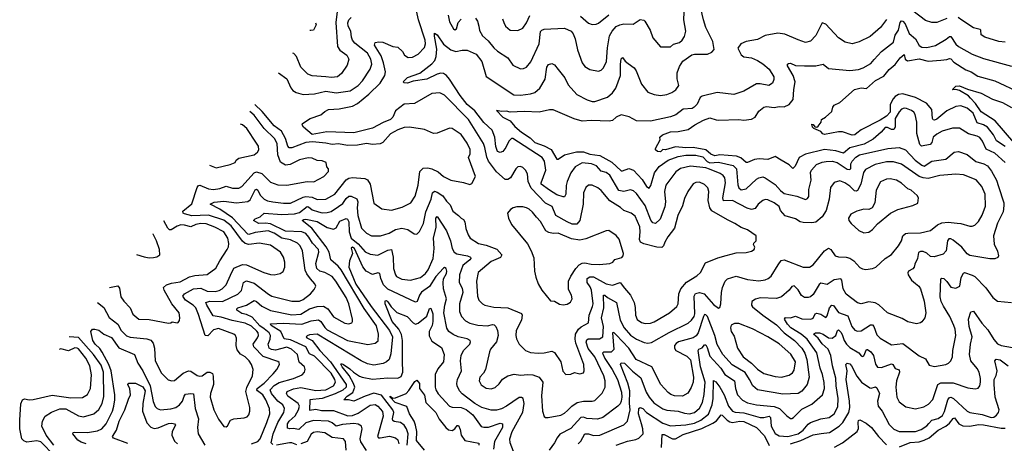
# Model space of a CAD drawing. Extents: x 1933546 to 2138868, y 524910 to 667279.
# Tile 261 of 466: x 2002559 to 2010359, y 636430 to 639787. Entities that reach past the tile are written whole.
import ezdxf

# ---------------------------------------------------------------- set-up
doc = ezdxf.new("R2010")
doc.units = 0

msp = doc.modelspace()

# ---------------------------------------------------------------- linework, layer by layer
at = {"layer": '0CON10XD'}
for points in [[(2005080, 639895), (2005064.2, 639765), (2005075.8, 639575.8), (2005095, 639546.2), (2005150, 639505), (2005165.6, 639475), (2005153.7, 639426.3), (2005108.2, 639361.8), (2005076, 639335), (2005027.6, 639327.6), (2004985, 639335.4), (2004875, 639340.9), (2004842.5, 639355), (2004785, 639410), (2004750.4, 639495), (2004729.6, 639519.6), (2004723.4, 639520.9)], [(2005009.6, 637945), (2004987, 637987), (2004874.1, 638134.1), (2004795.7, 638195), (2004808.8, 638205), (2004825, 638205.7), (2004915, 638187.1), (2004995, 638139.1), (2005045, 638126.2), (2005065, 638137.8), (2005095, 638190.6), (2005145, 638211.2), (2005155, 638206.4), (2005165.7, 638185.7), (2005170, 638105), (2005185, 638056.9), (2005240.9, 638010.9), (2005295, 637947.3), (2005335, 637928.9), (2005395, 637920.4), (2005475, 637960.5), (2005503.3, 637965), (2005516.4, 637905), (2005520.9, 637815), (2005535, 637766.2), (2005545, 637753.3), (2005585, 637731.1), (2005655, 637723.6), (2005735, 637743.1), (2005773.2, 637776.8), (2005794.3, 637805.7), (2005833.7, 637895), (2005841, 637975), (2005835.8, 638055), (2005858.1, 638141.9), (2005854.6, 638215), (2005865, 638227.1), (2005940.4, 638115), (2005971.1, 638035), (2005984, 637975), (2006001.5, 637945), (2006021.6, 637931.6), (2006105.9, 637915.9), (2006130.8, 637905), (2006133.1, 637895), (2006125.5, 637885), (2006069.6, 637840.4), (2006043.3, 637765), (2006040.7, 637705), (2006065, 637659.2), (2006069.8, 637625), (2006042.7, 637535), (2006043.1, 637475), (2006058.5, 637435), (2006090.9, 637400.9), (2006125, 637383.2), (2006187.6, 637367.6), (2006265, 637362.1), (2006305, 637371.3), (2006318.9, 637368.9), (2006331.1, 637355), (2006343.3, 637323.3), (2006349.7, 637285), (2006336.2, 637235), (2006289.1, 637175), (2006280.5, 637155), (2006247.8, 637015), (2006232.6, 636987.4), (2006203.3, 636955), (2006198.9, 636925), (2006214.7, 636894.7), (2006255, 636868.1), (2006295, 636861.1), (2006326.2, 636873.8), (2006357.7, 636902.3), (2006382.5, 636937.5), (2006425, 636964.5), (2006475, 636977.3), (2006525, 636969.5), (2006585.4, 636975.4), (2006625, 636971.8), (2006674.6, 636954.6), (2006704.4, 636915), (2006692.2, 636807.8), (2006699.2, 636685), (2006712.5, 636642.5), (2006724, 636634), (2006745, 636634.2), (2006845, 636654.6), (2006875, 636669.6), (2006899.2, 636690.7), (2006933.3, 636725), (2006975, 636752.9), (2007025, 636765.4), (2007095, 636763.5), (2007115, 636770), (2007172.3, 636827.7), (2007195.9, 636874.1), (2007197.5, 636925), (2007187.7, 636965), (2007115.1, 637115.1), (2007061.2, 637181.2), (2007047.4, 637232.6), (2007050.8, 637249.2), (2007062.8, 637257.2), (2007152.9, 637257.1), (2007177.7, 637275), (2007182.9, 637355), (2007168.8, 637425), (2007186.2, 637503.8), (2007185, 637602.9), (2007195, 637604.5), (2007215, 637586.2), (2007287, 637547), (2007315.8, 637405), (2007346.3, 637346.3), (2007397.6, 637287.6), (2007444.4, 637255), (2007505, 637229.6), (2007535, 637224.7), (2007565, 637230), (2007705, 637308.4), (2007855, 637382), (2007882.1, 637405), (2007903.2, 637435), (2007908.4, 637455), (2007901.9, 637595), (2007912.1, 637617.9), (2007945, 637624.7), (2007981.1, 637615), (2008055, 637531.1), (2008095, 637500), (2008105, 637507.5), (2008114.3, 637535.7), (2008118.5, 637625), (2008126.2, 637665), (2008147.8, 637715), (2008165.4, 637734.6), (2008235, 637755.4), (2008325, 637729.2), (2008415, 637718.8), (2008464, 637726), (2008487.5, 637735), (2008511.1, 637755), (2008568.5, 637845), (2008592, 637878), (2008615, 637882.9), (2008765, 637826.7), (2008815, 637826.4), (2008845, 637845.4), (2008935, 637955.7), (2008965, 637975.8), (2008985.5, 637965.5), (2009018.8, 637915), (2009045, 637906.7), (2009105, 637906.4), (2009136.6, 637896.6), (2009168.1, 637875), (2009214.5, 637824.5), (2009235, 637812), (2009261.7, 637808.3), (2009315, 637816), (2009340, 637825), (2009415, 637894.3), (2009464.5, 637925.5), (2009521.1, 637995), (2009545, 638034), (2009556.5, 638075), (2009575, 638091.5), (2009595, 638096.6), (2009695, 638097.3), (2009775, 638116.7), (2009829.1, 638160.9), (2009865, 638176.8), (2009915, 638182.5), (2009984.5, 638174.5), (2010015, 638172.7), (2010085, 638151.2), (2010105, 638151.1), (2010125, 638159.4), (2010155, 638186.9), (2010185, 638237.1), (2010211.4, 638308.6), (2010208, 638405), (2010181.8, 638465), (2010135, 638517.8), (2010035, 638557.5), (2009975, 638562.3), (2009848.9, 638551.1), (2009755, 638528.6), (2009715, 638534.2), (2009685, 638545.3), (2009545, 638641.4), (2009480.8, 638660.7), (2009425, 638661.2), (2009335, 638640), (2009260.1, 638599.9), (2009244.8, 638575.2), (2009222.9, 638485), (2009195, 638433.5), (2009185, 638428.5), (2009171.8, 638431.8), (2009135, 638468.2), (2009095, 638493.8), (2009055, 638509.1), (2009012.4, 638497.6), (2008982.3, 638457.7), (2008971.8, 638365), (2008947.9, 638275), (2008916.5, 638225), (2008865, 638182.2), (2008835, 638177.1), (2008765, 638178.8), (2008742.5, 638185), (2008705, 638208.1), (2008621.9, 638231.9), (2008585.6, 638275), (2008575, 638305.6), (2008535, 638336.5), (2008485, 638360.6), (2008465, 638363.1), (2008446.2, 638355), (2008408.9, 638325), (2008385, 638290), (2008357.1, 638282.9), (2008322.3, 638292.3), (2008205, 638353.1), (2008135, 638351.5), (2008128.1, 638375), (2008151.6, 638495), (2008144.7, 638534.7), (2008131.6, 638551.6), (2008107.3, 638567.3), (2008023.5, 638603.5), (2007994.4, 638614.4), (2007873.3, 638626.7), (2007795, 638608.9), (2007757.5, 638582.5), (2007677.9, 638475), (2007666.8, 638425), (2007675.3, 638345), (2007668.4, 638305), (2007632.7, 638207.3), (2007595, 638171.5), (2007575, 638178.1), (2007557.7, 638197.7), (2007514.8, 638315), (2007445, 638409.6), (2007420.5, 638430.5), (2007398.6, 638438.6), (2007345, 638424.6), (2007305, 638432.5), (2007232.7, 638555), (2007205, 638576.2), (2007165, 638587.7), (2007128.6, 638628.6), (2007088.8, 638645), (2007015, 638653.1), (2006958.5, 638621.5), (2006925, 638574.2), (2006894.7, 638505.3), (2006887.7, 638472.3), (2006886.1, 638405), (2006875.4, 638384.6), (2006865, 638382.9), (2006815, 638399.5), (2006755, 638435.5), (2006691.1, 638485), (2006690, 638495), (2006727.9, 638595), (2006717.3, 638665), (2006698.2, 638695), (2006465, 638845.3), (2006455, 638844.5), (2006435, 638825.5), (2006409.7, 638775), (2006385, 638743.6), (2006365, 638734.4), (2006345, 638742.5), (2006332.1, 638782.1), (2006322.6, 638855), (2006300.7, 638910.7), (2006235, 638971.2), (2006163.5, 639065), (2006105, 639115.7), (2006047.3, 639187.3), (2005965, 639316.4), (2005939.4, 639345), (2005915, 639360.2), (2005895, 639362.3), (2005865.2, 639354.8), (2005785, 639314.5), (2005675, 639299.5), (2005630, 639285), (2005605.9, 639285.9), (2005596.2, 639295), (2005631.7, 639328.3), (2005728.1, 639361.9), (2005823.3, 639436.7), (2005847, 639463), (2005859.2, 639495), (2005862.9, 639552.9), (2005843.8, 639656.2), (2005845, 639680), (2005865, 639668.1), (2005915, 639593.9), (2005975, 639547.3), (2006015, 639536.1), (2006065, 639546.7), (2006104.4, 639544.4), (2006175, 639513.8), (2006219.4, 639455), (2006255, 639335.7), (2006472.4, 639192.4), (2006525, 639189.2), (2006605, 639200.6), (2006638.8, 639211.2), (2006680, 639245), (2006721.2, 639315), (2006735, 639411.2), (2006748.7, 639431.3), (2006775, 639440.6), (2006795, 639429.4), (2006825, 639393.3), (2006876.4, 639325), (2006905, 639270.8), (2006972.5, 639195), (2007055, 639151.1), (2007095, 639138.1), (2007115, 639138.9), (2007215, 639172.5), (2007255, 639208.1), (2007282.5, 639245), (2007317.6, 639345), (2007318.9, 639431.1), (2007325, 639476.7), (2007333, 639487), (2007355, 639458), (2007379.1, 639439.1), (2007426.1, 639406.1), (2007441.7, 639381.7), (2007485.5, 639275.5), (2007533.8, 639213.8), (2007585, 639193.3), (2007635, 639185.6), (2007685, 639194.4), (2007725, 639210.5), (2007757.6, 639232.4), (2007780, 639265), (2007767.3, 639317.3), (2007767.9, 639365), (2007784.7, 639415), (2007812.1, 639457.9), (2007882.6, 639507.4), (2007905, 639513.3), (2008006.8, 639513.2), (2008040.8, 639529.2), (2008059.2, 639550.8), (2008050, 639615), (2007995, 639725.7), (2007975.9, 639785), (2007954.6, 639875)], [(2006084.5, 638185), (2006093.4, 638133.4), (2006111.4, 638081.4), (2006126.9, 638056.9), (2006192.9, 638012.9), (2006255, 638000.3), (2006338.2, 637968.2), (2006377.8, 637925), (2006366.8, 637903.2), (2006295, 637871.2), (2006190, 637785), (2006178.2, 637715), (2006186.3, 637596.3), (2006195.4, 637565.4), (2006225, 637534.3), (2006244.6, 637524.6), (2006315, 637508.8), (2006425, 637503.8), (2006535, 637458.6), (2006540, 637445), (2006535.4, 637405), (2006491.8, 637325), (2006489.1, 637285), (2006495, 637258.8), (2006515.6, 637215), (2006566.9, 637166.9), (2006605, 637150.9), (2006665, 637145.5), (2006715, 637146.2), (2006775, 637160), (2006795, 637149.2), (2006845.6, 637075), (2006862.7, 637002.7), (2006885, 636976.2), (2006925, 636978), (2006955, 636990.8), (2006995, 636981.2), (2007025, 636987.5), (2007031.2, 637005), (2007026.9, 637055), (2006964.1, 637225), (2006958.1, 637255), (2006961.9, 637295), (2006985, 637333.8), (2007006.1, 637353.9), (2007064.3, 637385), (2007070, 637445), (2007097.7, 637515), (2007100.8, 637535), (2007089.1, 637645), (2007079.3, 637669.3), (2007053.2, 637705), (2007055, 637735.7), (2007075, 637750.3), (2007105, 637748.5), (2007204.4, 637695), (2007255, 637683.2), (2007315.3, 637705.3), (2007350.6, 637660.6), (2007398.9, 637605), (2007427.5, 637545), (2007435.4, 637505.4), (2007436.2, 637445), (2007451.5, 637411.5), (2007485, 637387.9), (2007515, 637379.6), (2007555, 637382.7), (2007585.9, 637394.1), (2007707.5, 637465), (2007765, 637514), (2007775.6, 637535), (2007781.1, 637615), (2007797.1, 637655), (2007842.6, 637707.4), (2007923.1, 637756.9), (2007952.5, 637785), (2007990.7, 637859.3), (2008089.4, 637900.6), (2008155, 637919.5), (2008235, 637938.5), (2008315, 637941.4), (2008355, 637952.5), (2008376.2, 637965), (2008382.5, 637985), (2008371.2, 638005), (2008373.8, 638015), (2008393.8, 638035), (2008394, 638075), (2008325, 638121.5), (2008275, 638140), (2008225, 638173.3), (2008165, 638200), (2008041.2, 638271.2), (2008026.2, 638295), (2008013.8, 638355), (2008017.5, 638425), (2008010.6, 638455), (2007985, 638481.1), (2007945, 638499.5), (2007915, 638497.8), (2007893.2, 638486.8), (2007850.6, 638425), (2007825, 638370), (2007809.2, 638310.8), (2007771.8, 638235), (2007746.8, 638135), (2007693.7, 638066.3), (2007669.6, 638025), (2007660, 637995), (2007645, 637982.9), (2007605, 637985.3), (2007502.1, 638012.1), (2007477.1, 638025), (2007468.2, 638045), (2007474.7, 638105.3), (2007471.2, 638145), (2007435, 638229.2), (2007402.7, 638252.7), (2007345, 638275.5), (2007319.4, 638299.4), (2007235, 638350.8), (2007165, 638433.3), (2007138.1, 638455), (2007095, 638475.5), (2007065, 638475.6), (2007045, 638457.5), (2007025.4, 638415), (2007021.8, 638325), (2006995.2, 638194.8), (2006972.7, 638167.3), (2006935, 638167.1), (2006895, 638184.3), (2006806.7, 638236.7), (2006776.4, 638306.4), (2006723.5, 638333.5), (2006611.1, 638451.1), (2006588.1, 638505), (2006581.8, 638565), (2006565, 638594.2), (2006544.6, 638614.6), (2006525, 638623.3), (2006505, 638620.6), (2006488.9, 638605), (2006446.4, 638533.6), (2006425, 638521.2), (2006405, 638521.5), (2006335, 638582.1), (2006273.8, 638665), (2006258.2, 638698.2), (2006244.8, 638774.8), (2006231.9, 638805), (2006115.3, 638995), (2005925, 639187.8), (2005886.3, 639206.3), (2005825, 639201.5), (2005687.2, 639122.8), (2005605, 639117.1), (2005536.2, 639065), (2005514.7, 639015), (2005497.6, 638995), (2005438.4, 638971.6), (2005353.6, 638926.4), (2005205, 638889.6), (2004992.2, 638897.8), (2004875, 638876.6), (2004806.2, 638935), (2004796.2, 638955), (2004800, 638965), (2004860, 639005), (2004945, 639034.3), (2004975, 639060.5), (2005005, 639074.3), (2005089.4, 639080.6), (2005195, 639101.2), (2005236.2, 639123.8), (2005324.2, 639195.8), (2005415.2, 639284.8), (2005452.5, 639345), (2005456.6, 639375), (2005441.3, 639445), (2005421.5, 639501.5), (2005369.6, 639585), (2005374.4, 639605.6), (2005405, 639611.4), (2005435, 639608.9), (2005515, 639575.6), (2005555, 639568.7), (2005590.4, 639535), (2005608.1, 639505), (2005635, 639487.5), (2005670.2, 639489.8), (2005715.6, 639515), (2005765, 639565.8), (2005772.8, 639595), (2005771.4, 639625), (2005718.4, 639785), (2005683.4, 639945)], [(2006170.3, 639800.3), (2006185.5, 639775.5), (2006195.5, 639734.5), (2006202.4, 639702.4), (2006225, 639657.8), (2006269.3, 639619.3), (2006315, 639563.8), (2006345, 639537.5), (2006425, 639485.6), (2006465, 639427.5), (2006525, 639397.5), (2006549.7, 639400.3), (2006575, 639412), (2006607.3, 639452.7), (2006675.3, 639594.7), (2006685, 639693.3), (2006695.6, 639704.4), (2006715, 639711.4), (2006875, 639720), (2006927.5, 639695), (2006944.6, 639674.6), (2006960.5, 639635), (2006977.4, 639547.4), (2007015.8, 639445), (2007036.2, 639415), (2007075, 639391.2), (2007145, 639380), (2007165, 639387.5), (2007185, 639406.7), (2007206.4, 639455), (2007216.1, 639563.9), (2007231.1, 639658.9), (2007251.4, 639695), (2007285, 639732.7), (2007312.5, 639747.5), (2007345, 639754.3), (2007418.8, 639751.2), (2007475, 639787.5), (2007503.2, 639783.2), (2007511.4, 639775), (2007552.5, 639705), (2007575, 639643.3), (2007635, 639571.2), (2007715, 639570.8), (2007737.6, 639592.4), (2007785, 639607.5), (2007806.7, 639625), (2007826.5, 639655), (2007835.6, 639695), (2007821.5, 639785), (2007826.2, 639905)], [(2004607.9, 639365), (2004675, 639319.2), (2004706, 639246), (2004723.1, 639225), (2004749.5, 639209.5), (2004805, 639195.4), (2004895, 639200), (2004985, 639221.3), (2005066.3, 639206.3), (2005177.9, 639222.1), (2005240.8, 639265), (2005275, 639302.5), (2005334.8, 639395.2), (2005347.2, 639435), (2005339.8, 639475), (2005315, 639522.5), (2005215, 639600.9), (2005196.1, 639625), (2005187.3, 639647.3), (2005183.2, 639695), (2005161.8, 639735), (2005157.8, 639762.2), (2005166.9, 639785), (2005185, 639804.5)], [(2005953.4, 639823.4), (2005965, 639768.8), (2005995, 639713.8), (2006005, 639706.2), (2006020, 639715), (2006033.5, 639765), (2006055, 639790.9)], [(2006384.3, 639795), (2006392.9, 639765), (2006406.6, 639736.6), (2006444.6, 639704.6), (2006505, 639700), (2006545, 639719.2), (2006575, 639761.4), (2006600.9, 639819.1)], [(2007001.4, 639815), (2007065, 639759.5), (2007095, 639748.6), (2007125, 639751.4), (2007145, 639760), (2007225.6, 639825)], [(2009905, 639796.2), (2009825, 639765.6), (2009785, 639764.4), (2009735, 639780.5), (2009635, 639856.5)], [(2010365, 639608.6), (2010315, 639614.5), (2010205, 639648.1), (2010176.7, 639666.7), (2010174.3, 639704.3), (2010169.1, 639709.1), (2010115, 639722), (2010023.2, 639783.2), (2009994, 639804)], [(2004902.8, 639763.1), (2004907.1, 639745), (2004885, 639703.8), (2004865, 639701.2), (2004857.7, 639702.1)], [(2009425, 639787.5), (2009378.1, 639725), (2009295.8, 639654.2), (2009208.6, 639611.4), (2009155, 639596.7), (2009097.6, 639607.6), (2009045, 639643.1), (2008945, 639751.9), (2008916.7, 639763.3), (2008865, 639662), (2008825, 639617.1), (2008785, 639605.8), (2008725, 639627.1), (2008621.3, 639671.3), (2008565, 639680), (2008465, 639661.8), (2008405, 639630.9), (2008315, 639613.1), (2008272.5, 639595), (2008247.5, 639562.5), (2008275, 639508.6), (2008295, 639493.6), (2008355, 639484.2), (2008403.1, 639463.1), (2008445, 639437.5), (2008495.6, 639395), (2008534.2, 639335), (2008533.9, 639313.9), (2008521.4, 639285), (2008494.4, 639265.6), (2008425, 639278.9), (2008395, 639277.5), (2008295, 639221.5), (2008216.4, 639193.6), (2008085, 639209.7), (2007965, 639181.8), (2007949.5, 639170.5), (2007925, 639117.5), (2007903, 639093), (2007885, 639083.1), (2007815, 639079.2), (2007756.4, 639033.6), (2007714.1, 639015.9), (2007555, 638981.9), (2007445, 638986), (2007386.9, 639016.9), (2007325, 639032), (2007285, 639015.6), (2007255, 638989.2), (2007228, 638982), (2007085, 638989.1), (2007015, 638984), (2006951.7, 639001.7), (2006785, 639072), (2006755, 639071.4), (2006675, 639054.3), (2006555, 639060.5), (2006445, 639053.3), (2006415, 639062), (2006375, 639060), (2006335, 639067.5), (2006385.3, 639015.3), (2006443.8, 638985), (2006481.4, 638941.4), (2006535, 638895.4), (2006601.9, 638851.9), (2006640, 638815), (2006715, 638788.5), (2006769.2, 638759.2), (2006815, 638682.5), (2006825, 638680.6), (2006874.7, 638715.3), (2006970.2, 638739.8), (2007025, 638739.5), (2007075, 638721.8), (2007155, 638710), (2007248.5, 638658.5), (2007325, 638589.4), (2007335, 638588.1), (2007385, 638608.1), (2007422.1, 638595), (2007489.6, 638519.6), (2007525, 638465.5), (2007545, 638452.5), (2007558.1, 638471.9), (2007586.6, 638573.4), (2007625, 638623.8), (2007695, 638673.2), (2007775.9, 638704.1)], [(2008590.8, 638675), (2008545, 638701.6), (2008485, 638679.7), (2008416.6, 638683.4), (2008381.1, 638678.9), (2008325, 638654.5), (2008315, 638656.5), (2008271.6, 638691.6), (2008236.8, 638706.8), (2008105, 638717.1), (2008065, 638708.4), (2008035, 638722.4), (2007995, 638754.9), (2007894.4, 638774.4), (2007835, 638771.8), (2007755, 638778.6), (2007675, 638755.7), (2007655, 638758.8), (2007635, 638740), (2007612.5, 638742.5), (2007596.2, 638755), (2007596, 638765), (2007632.5, 638835), (2007628.8, 638855), (2007650, 638875), (2007715, 638897.5), (2007775, 638900), (2007855, 638915.6), (2007908, 638955), (2007975, 638991.1), (2008025, 639009.2), (2008075.8, 638994.2), (2008095, 638989.6), (2008255, 638995.2), (2008295, 638991.4), (2008355, 638998.8), (2008385.2, 639014.8), (2008415, 639062.2), (2008455, 639092.7), (2008475, 639097.9), (2008535, 639090.5), (2008575, 639099.4), (2008615, 639095.4), (2008653.5, 639115), (2008687.5, 639155), (2008690.5, 639235), (2008702.4, 639295), (2008685.4, 639345), (2008642.4, 639422.4), (2008642.7, 639435), (2008649.8, 639440.2), (2008665, 639441.2), (2008705, 639424.4), (2008775, 639420.6), (2008865, 639420), (2008925, 639435.6), (2008965, 639399.2), (2009134.5, 639385.5), (2009205, 639392.7), (2009241.2, 639405), (2009301.1, 639438.9), (2009328.5, 639471.5), (2009386.8, 639535), (2009480, 639610), (2009494.3, 639665), (2009520, 639705), (2009535, 639764.3), (2009545, 639778.9), (2009555, 639775.5), (2009572.9, 639752.9), (2009605, 639678.2), (2009655.2, 639635.2), (2009685, 639582), (2009705, 639569.4), (2009745, 639565.5), (2009815, 639583.6), (2009898.3, 639631.7), (2009925, 639654.5), (2009935, 639654.4), (2009975, 639593.8), (2009995, 639574.6), (2010104, 639515), (2010195, 639480.4), (2010415, 639418.8)], [(2010365, 638782.3), (2010296.8, 638826.8), (2010274.1, 638875), (2010225, 638936.6), (2010195, 638954.2), (2010145, 638969.2), (2010112, 639045), (2010065, 639086.1), (2010015, 639103.5), (2009975, 639100), (2009905, 639064.2), (2009825, 638998.9), (2009805, 638990), (2009795, 638994.3), (2009790.8, 639005), (2009784.2, 639075), (2009741.7, 639125), (2009655, 639169.3), (2009555, 639200.2), (2009520.4, 639195), (2009495, 639178.8), (2009479.9, 639160.1), (2009454.9, 639115), (2009455.3, 639055), (2009425, 639021.6), (2009375, 638990), (2009224, 638915), (2009191.8, 638888.2), (2009175, 638874.4), (2009155, 638872.5), (2009077.1, 638897.1), (2009045, 638899.5), (2008935, 638876.7), (2008921.7, 638881.7), (2008905, 638900), (2008850, 638925), (2008840, 638935), (2008835, 638960), (2008845, 638957.5), (2008857.5, 638937.5), (2008875, 638936.2), (2008885, 638943.8), (2008907.5, 638975), (2008910, 638995), (2008943.3, 639015), (2008991.7, 639058.3), (2009000.8, 639095), (2009010.9, 639109.1), (2009055, 639130), (2009173.3, 639235), (2009225, 639246.5), (2009267.9, 639242.1), (2009339.4, 639305), (2009405, 639339.3), (2009447.9, 639392.1), (2009495, 639430.8), (2009535, 639484.6), (2009565, 639510.6), (2009574.8, 639474.8), (2009592, 639462), (2009685, 639476.5), (2009755, 639458), (2009855, 639466.4), (2009905, 639470.4), (2009925, 639480.4), (2009935, 639476.2), (2009959.9, 639449.9), (2010055, 639390.9), (2010095.6, 639375), (2010148.8, 639338.8), (2010285, 639302.7), (2010487.5, 639207.5)], [(2010434.2, 638815), (2010287.3, 638985), (2010176.7, 639056.7), (2010132.1, 639122.1), (2010090.5, 639165), (2010074.7, 639184.7), (2010005, 639225.5), (2009975, 639234.3), (2009950, 639230), (2009947.5, 639235), (2009975, 639260.8), (2010005, 639263.3), (2010066.5, 639236.5), (2010175, 639204.2), (2010265, 639158.5), (2010345, 639130.5), (2010415, 639092.1)], [(2004394, 636425), (2004444.6, 636445), (2004463.2, 636465), (2004517.9, 636595), (2004539.4, 636665), (2004537.5, 636705), (2004509.8, 636775), (2004483.9, 636815), (2004442.4, 636845), (2004437.4, 636855), (2004440.5, 636865), (2004495, 636907.3), (2004568, 636982), (2004596.4, 637015), (2004616.9, 637055), (2004615, 637070), (2004605, 637079.4), (2004486.9, 637116.9), (2004413.3, 637195), (2004407.4, 637215), (2004443.3, 637265), (2004450.2, 637285), (2004447.7, 637305), (2004438.6, 637318.6), (2004395, 637358), (2004345, 637381.9), (2004243.1, 637403.1), (2004155, 637431), (2004091.3, 637441.3), (2004040, 637525), (2004033.4, 637546.6), (2004065, 637555.6), (2004165, 637554), (2004287.7, 637612.3), (2004315, 637641.4), (2004332.3, 637705), (2004355, 637718.2), (2004415, 637698.8), (2004531, 637611), (2004557.4, 637597.4), (2004715, 637556.2), (2004775, 637556.9), (2004805, 637571.1), (2004863.3, 637615), (2004891.7, 637648.3), (2004904.3, 637675), (2004898.1, 637695), (2004862.4, 637732.4), (2004834.3, 637774.3), (2004821, 637801), (2004798.5, 637955), (2004780.9, 637995), (2004760.6, 638015), (2004705, 638042.1), (2004635, 638055.9), (2004573.9, 638095), (2004526, 638115), (2004425, 638101), (2004375, 638085.7), (2004365, 638088.4), (2004245, 638218), (2004145, 638285.3), (2004068, 638325), (2004098.3, 638341.8), (2004175, 638350.3), (2004275, 638336.5), (2004365, 638346), (2004385, 638359.1), (2004425, 638437.5), (2004435, 638443.3), (2004445, 638435.6), (2004465, 638395.3), (2004496.4, 638365), (2004521.4, 638351.4), (2004565, 638343.1), (2004647.7, 638332.3), (2004705, 638333.7), (2004805, 638381.3), (2004825, 638385.6), (2004875, 638381.5), (2004915, 638362.9), (2004985.3, 638364.7), (2005056.4, 638405), (2005145, 638518.7), (2005165, 638530.3), (2005195, 638535.9), (2005292.1, 638527.9), (2005315, 638518.6), (2005334.7, 638484.7), (2005365, 638333.8), (2005427.2, 638287.2), (2005505, 638277.8), (2005587.6, 638302.4), (2005658.6, 638335), (2005692.6, 638387.4), (2005714.6, 638475), (2005728.5, 638585), (2005755, 638610.6), (2005792.1, 638612.1), (2005825, 638606.4), (2005875, 638580.4), (2005915, 638545.6), (2005975, 638515.6), (2006075, 638498), (2006125, 638480), (2006140.7, 638489.3), (2006168.8, 638545), (2006113.3, 638695), (2006127.9, 638725), (2006127.4, 638757.4), (2006105, 638808.1), (2006055, 638876.5), (2005985, 638925.5), (2005963.8, 638926.2), (2005865, 638888.6), (2005835.7, 638885.7), (2005765, 638916.9), (2005735, 638923.3), (2005645, 638934.4), (2005605, 638931.5), (2005555, 638915.5), (2005496.4, 638883.6), (2005435.6, 638815), (2005415, 638804.5), (2005355, 638797.5), (2005305, 638805.4), (2005235, 638791.8), (2005155, 638789.8), (2005085, 638802.9), (2005035, 638796.8), (2004985, 638809.6), (2004878.3, 638818.3), (2004825, 638813.6), (2004715, 638771.6), (2004692.3, 638772.3), (2004683.5, 638783.5), (2004665.7, 638845.7), (2004633.3, 638903.3), (2004575.3, 638945.3), (2004479.7, 639059.7), (2004421.8, 639113.8)], [(2003174.1, 637546.3), (2003175, 637545.3), (2003226.5, 637506.5), (2003268.3, 637428.3), (2003335, 637375.6), (2003362.1, 637325), (2003405, 637281.8), (2003435, 637271.6), (2003565, 637259.4), (2003596.8, 637246.8), (2003616.2, 637225), (2003626.2, 637185), (2003632.7, 637085), (2003681.1, 636985), (2003735, 636932.9), (2003765, 636924.4), (2003785, 636928.9), (2003853.6, 636986.4), (2003895, 637005.5), (2003915, 637002.5), (2003965, 636968.1), (2003985, 636962.5), (2004005, 636964.4), (2004045, 636994.5), (2004065, 636993.5), (2004085, 636982.9), (2004091.6, 636961.6), (2004093.3, 636895), (2004070, 636825), (2004066.7, 636795), (2004096.9, 636695), (2004135, 636621.2), (2004175, 636562.5), (2004195, 636560), (2004205, 636567.5), (2004227.5, 636615), (2004255, 636624.3), (2004337.9, 636632.1), (2004359.7, 636640.3), (2004374.4, 636655.6), (2004382.9, 636685), (2004381.9, 636715), (2004349.3, 636840.7), (2004357.2, 636872.8), (2004402.3, 636965), (2004407.1, 637015), (2004395.4, 637055), (2004377.5, 637085), (2004345.6, 637115), (2004306.9, 637136.9), (2004281.2, 637171.2), (2004272.5, 637205), (2004276.6, 637263.4), (2004268.1, 637285), (2004255, 637295.7), (2004135, 637339.7), (2004095, 637329.6), (2004048.1, 637281.9), (2004027.1, 637285), (2003975, 637451.4), (2003952.8, 637502.8), (2003933.2, 637525), (2003872.7, 637565), (2003851.2, 637595), (2003865.3, 637614.7), (2003935, 637653.8), (2003995, 637659.3), (2004045, 637635.6), (2004106.7, 637633.3), (2004138.9, 637641.1), (2004161.8, 637655), (2004193.2, 637686.8), (2004228.2, 637761.8), (2004255, 637817.5), (2004325, 637848.2), (2004355, 637844.6), (2004493.9, 637783.9), (2004545, 637768.9), (2004575, 637764.4), (2004623.2, 637776.8), (2004647.3, 637792.7), (2004659.4, 637825), (2004660, 637865), (2004648.2, 637905), (2004624.2, 637945), (2004545, 637999.2), (2004456.4, 638016.4), (2004375, 638004.8), (2004345, 638012.5), (2004323.3, 638033.3), (2004235, 638153), (2004175, 638199.7), (2004055, 638237), (2003922.5, 638232.5), (2003865, 638247.9), (2003853.1, 638255), (2003851.1, 638268.9), (2003922.6, 638327.4), (2003965, 638457.5), (2003975, 638473.1), (2003985, 638474.5), (2004055, 638447.5), (2004095, 638441), (2004145, 638448.8), (2004195, 638467.9), (2004245, 638452.3), (2004295, 638452.3), (2004317.8, 638465), (2004417, 638573), (2004435, 638581.1), (2004477, 638567), (2004545, 638500), (2004605, 638479.5), (2004675.6, 638475.6), (2004835, 638503.8), (2004888.3, 638501.7), (2004968, 638545), (2005004, 638585), (2005004.1, 638604.1), (2004991.2, 638621.2), (2004986.2, 638655), (2004955, 638668.9), (2004915, 638672.5), (2004875, 638688.6), (2004845, 638691.1), (2004775, 638676.5), (2004700.6, 638639.4), (2004665, 638633.3), (2004625, 638657.8), (2004604.8, 638714.8), (2004598.3, 638805), (2004578.6, 638845), (2004495.5, 638925.5), (2004415, 639030), (2004381.9, 639060)], [(2010365, 638654.4), (2010285, 638729.2), (2010215, 638760.4), (2010185.2, 638825.2), (2010165, 638852.9), (2010145, 638863.9), (2010075, 638881.5), (2010005, 638926.9), (2009948.2, 638928.2), (2009866.1, 638903.9), (2009825, 638880.7), (2009796.2, 638855), (2009784.5, 638815), (2009770.9, 638799.1), (2009704.2, 638785.8), (2009688.9, 638798.9), (2009665.8, 638885), (2009666.2, 638975), (2009653.5, 639035), (2009641.9, 639055), (2009625, 639068.2), (2009585, 639084.5), (2009565, 639085.5), (2009545, 639076.7), (2009525, 639055.6), (2009495.4, 639005), (2009494.3, 638935.7), (2009485, 638917.3), (2009465, 638918.1), (2009435, 638932.7), (2009415, 638932.1), (2009384.8, 638895.2), (2009319.7, 638840.3), (2009249.4, 638800.6), (2009135, 638772.6), (2009085, 638728.5), (2009025, 638747.9), (2008935, 638757.4), (2008785, 638720.6), (2008733.8, 638695), (2008701.1, 638625), (2008685, 638608.6), (2008655, 638635.6), (2008590.8, 638675)], [(2004061.7, 638634.3), (2004115, 638613.3), (2004225, 638638.5), (2004265.5, 638654.5), (2004274, 638675), (2004295, 638689.1), (2004417.5, 638715), (2004442.8, 638737.2), (2004453.4, 638756.6), (2004451.5, 638785), (2004435, 638809.4), (2004357.1, 638925), (2004322.7, 638952.7), (2004307.8, 638959.9)], [(2007775.9, 638704.1), (2007836.9, 638713.1), (2007915, 638713.1), (2007970, 638700), (2008003.8, 638663.8), (2008025, 638651.5), (2008095, 638659), (2008210.3, 638630.3), (2008236.9, 638605), (2008247.1, 638477.1), (2008256.7, 638455), (2008275, 638438.9), (2008315, 638445.5), (2008395, 638523.3), (2008415, 638534.5), (2008445, 638540.6), (2008465, 638534.3), (2008545, 638481.8), (2008585, 638433.9), (2008615, 638410.9), (2008715, 638387.3), (2008785, 638362.1), (2008801.2, 638368.8), (2008811.8, 638385), (2008809.5, 638440.5), (2008829.7, 638515), (2008823.8, 638575), (2008831.1, 638595), (2008871.5, 638638.5), (2008915, 638658), (2008946.6, 638663.4), (2008995, 638665.3), (2009035, 638654.7), (2009115, 638603.4), (2009135, 638600), (2009143.5, 638606.5), (2009144.2, 638645), (2009155, 638665.5), (2009183.6, 638696.4), (2009211.1, 638715), (2009437.4, 638767.4), (2009525, 638775.4), (2009575, 638756.4), (2009653.2, 638673.2), (2009705, 638634.3), (2009725, 638626.8), (2009785, 638666.8), (2009895, 638680.9), (2009962.6, 638737.4), (2009995, 638741.9), (2010065, 638720), (2010134.3, 638664.3), (2010195.8, 638645), (2010225, 638628.8), (2010258, 638588), (2010296, 638515), (2010313.1, 638465), (2010354.1, 638335), (2010355.3, 638315), (2010350.4, 638265), (2010305.3, 638175), (2010274.7, 638075.3), (2010278.2, 638008.2), (2010306, 637954), (2010313.3, 637915), (2010308, 637902), (2010285, 637892), (2010245, 637891.9), (2010085, 637917.5), (2010065, 637931.9), (2010021.5, 637985), (2009955, 638040.3), (2009935, 638050.8), (2009919.7, 638050.3), (2009910, 638035), (2009899.1, 637955), (2009875, 637929.4), (2009803.3, 637906.7), (2009775, 637911.8), (2009745, 637936.2), (2009715, 637949.2), (2009695, 637950.9), (2009678.3, 637941.7), (2009672.5, 637895), (2009649.4, 637850.6), (2009643.8, 637825), (2009635, 637811.5), (2009601.4, 637795), (2009595, 637780), (2009597.5, 637765), (2009625, 637721.9), (2009656.6, 637696.6), (2009682.5, 637675), (2009695.6, 637655), (2009725, 637557.5), (2009736.8, 637463.2), (2009730.8, 637425), (2009706.8, 637393.2), (2009695, 637384.2), (2009662.3, 637377.7), (2009595, 637391.9), (2009548.9, 637418.9), (2009435, 637462.9), (2009366.3, 637526.3), (2009335, 637544.6), (2009285, 637550.7), (2009225, 637534.5), (2009195, 637543.3), (2009105, 637611.4), (2009082, 637655), (2009072.8, 637722.8), (2009064.5, 637734.5), (2009012.5, 637725), (2008955, 637688.1), (2008905, 637698.5), (2008892.2, 637687.8), (2008845, 637608.5), (2008825, 637591.8), (2008805, 637584.5), (2008776.6, 637586.6), (2008751.4, 637601.4), (2008725, 637645.6), (2008695, 637677.1), (2008675, 637672.5), (2008655.3, 637644.7), (2008595, 637591.5), (2008555, 637577.8), (2008425, 637582.7), (2008387.3, 637572.7), (2008358.6, 637555), (2008355.6, 637525), (2008365, 637511.1), (2008445.2, 637445.2), (2008555, 637367.8), (2008615, 637304.8), (2008697.3, 637245), (2008755, 637185.4), (2008780, 637145), (2008795.2, 637095), (2008812.7, 636955), (2008796.2, 636895), (2008755, 636843.6), (2008725, 636824.5), (2008605, 636819.6), (2008404.8, 636854.8), (2008367.9, 636885), (2008341.4, 636935), (2008305, 636991.6), (2008203.1, 637053.1), (2008128.2, 637135), (2008083.1, 637213.1), (2008065.8, 637285.8), (2008007, 637435), (2007995, 637448.8), (2007985, 637450.3), (2007975, 637436.2), (2007933.2, 637305), (2007917.9, 637282.1), (2007893.4, 637266.6), (2007778.1, 637235), (2007758.3, 637221.7), (2007746.9, 637205), (2007746.2, 637185), (2007757.5, 637165), (2007845, 637122), (2007872.1, 637092.1), (2007897.4, 636955), (2007894.7, 636915.3), (2007878.1, 636871.9), (2007851.5, 636828.5), (2007810, 636805), (2007745, 636805.9), (2007716.3, 636816.3), (2007695, 636832.5), (2007637.5, 636895), (2007567.2, 637037.2), (2007442.1, 637095), (2007384.8, 637184.8), (2007285, 637289.7), (2007265, 637307.3), (2007255, 637306.7), (2007265, 637173.5), (2007245, 637153.8), (2007185, 637153.1), (2007174.8, 637145), (2007193.1, 637103.1), (2007252.6, 637015), (2007294.8, 636935), (2007326.6, 636835), (2007330.2, 636795), (2007325, 636764), (2007315, 636741.9), (2007298.5, 636725), (2007178.6, 636635), (2007135, 636620.6), (2007052.7, 636627.3), (2007025, 636637.2), (2007005, 636634.7), (2006925, 636547.5), (2006838, 636502), (2006815.4, 636475), (2006796.7, 636435), (2006754.6, 636375)], [(2009245, 638098.6), (2009285, 638104.3), (2009315, 638124.2), (2009355, 638170), (2009458, 638255), (2009515, 638282.7), (2009635, 638314.3), (2009675, 638333.8), (2009680, 638375), (2009670, 638395), (2009620, 638435), (2009595, 638447.1), (2009545, 638491.5), (2009505, 638515.4), (2009455, 638525.4), (2009426.2, 638523.8), (2009378.9, 638501.1), (2009344.6, 638435), (2009332.2, 638335), (2009313.1, 638296.9), (2009285, 638282.5), (2009245, 638286.4), (2009190.9, 638269.1), (2009143.5, 638246.5), (2009124.3, 638215), (2009127.5, 638195), (2009145, 638172), (2009205.7, 638115.7), (2009245, 638098.6)], [(2004565, 636421.3), (2004551.2, 636435), (2004567.7, 636505), (2004604.4, 636595), (2004650.9, 636675), (2004657.5, 636705), (2004643.8, 636735), (2004605, 636765.3), (2004552.6, 636825), (2004542.4, 636855), (2004575, 636888.6), (2004615, 636913.2), (2004727.1, 636945), (2004796.4, 636973.6), (2004815.4, 636994.6), (2004820.6, 637015), (2004814.4, 637035), (2004774, 637074), (2004760.4, 637135), (2004712.3, 637175), (2004675, 637191), (2004585, 637169.4), (2004553.7, 637173.7), (2004535.4, 637185), (2004527.2, 637215), (2004543.3, 637256.7), (2004546.7, 637285), (2004535.2, 637305), (2004495, 637336.7), (2004462.2, 637362.2), (2004399.4, 637429.4), (2004355, 637450.8), (2004317.8, 637457.8), (2004280, 637485), (2004277.8, 637495), (2004286.7, 637503.3), (2004354.3, 637525.7), (2004415, 637562.9), (2004435, 637554), (2004477.1, 637517.1), (2004545, 637481.6), (2004715, 637449.3), (2004785, 637454), (2004855, 637496.1), (2004915, 637513.4), (2004966.1, 637516.1), (2004999.5, 637495), (2005045, 637432.9), (2005135, 637383.5), (2005165, 637378.1), (2005188.8, 637385), (2005195.7, 637395), (2005195.6, 637415), (2005166.1, 637535), (2005143.9, 637585), (2005064.5, 637714.5), (2005035, 637751.1), (2004975, 637783.8), (2004935.2, 637795.2), (2004912.7, 637815), (2004904.2, 637855), (2004928.6, 637945), (2004926.1, 637965), (2004877.4, 638015), (2004849.6, 638065), (2004825, 638092.7), (2004795, 638105.8), (2004665, 638110.2), (2004545, 638168.6), (2004505, 638174.2), (2004452.1, 638172.1), (2004411.4, 638195), (2004425, 638208.5), (2004465, 638223.8), (2004495, 638252.7), (2004635, 638243.3), (2004735, 638248.4), (2004775, 638259.8), (2004835, 638305.8), (2004846.4, 638305), (2004875, 638280.2), (2004925, 638263.3), (2004955, 638256.9), (2004995, 638259), (2005025, 638268.4), (2005083.3, 638306.7), (2005119.9, 638330.1), (2005145, 638370), (2005165, 638388.8), (2005185, 638389.6), (2005228.5, 638368.5), (2005237.9, 638345), (2005232.6, 638295), (2005236.5, 638236.5), (2005265.4, 638135), (2005305, 638094.5), (2005345, 638075.5), (2005416.9, 638073.1), (2005485, 638096.4), (2005535.2, 638124.8), (2005585.3, 638135.3), (2005634, 638125), (2005685, 638090), (2005705, 638086.2), (2005725, 638108), (2005758.9, 638171.1), (2005776.1, 638265), (2005819.5, 638365), (2005829.5, 638415), (2005845, 638427.5), (2005865, 638421.3), (2005911.7, 638391.7), (2005939.2, 638349.2), (2005969.6, 638319.6), (2005990.1, 638270.1), (2006035.9, 638235.9), (2006055, 638213.1), (2006075, 638202.9), (2006084.5, 638185)], [(2006865, 637528), (2006895, 637533.8), (2006921.2, 637548.8), (2006936, 637575), (2006930.8, 637605), (2006907.8, 637647.8), (2006905.4, 637714.6), (2006924.1, 637755.9), (2006963.4, 637816.6), (2006990.8, 637845), (2007015, 637857.8), (2007035, 637860.5), (2007085, 637850), (2007152.9, 637847.1), (2007235, 637854.4), (2007256.7, 637865), (2007274.3, 637885.7), (2007327.8, 637902.2), (2007339.2, 637915), (2007341.4, 637935), (2007306.6, 638046.6), (2007285, 638076.7), (2007225, 638115.8), (2007205, 638114), (2007045, 638049.5), (2006995, 638040), (2006930.6, 638050.6), (2006825, 638095.5), (2006785, 638093.6), (2006750.5, 638100.5), (2006726.9, 638115), (2006685, 638188.9), (2006651.7, 638221.7), (2006622.6, 638262.6), (2006595, 638284.3), (2006575, 638296.9), (2006545.9, 638304.1), (2006496.7, 638303.3), (2006467.5, 638295), (2006446.1, 638283.9), (2006422.5, 638255), (2006430, 638215), (2006456.2, 638165), (2006580.7, 638010.7), (2006611.9, 637955), (2006630.9, 637900.9), (2006638, 637795), (2006647.7, 637747.7), (2006665.8, 637695), (2006695, 637643.8), (2006765, 637560), (2006795, 637556.2), (2006835, 637534), (2006865, 637528)], [(2003271.1, 637665.7), (2003335, 637676.9), (2003348.6, 637658.6), (2003360.8, 637590.8), (2003385, 637555.6), (2003434.5, 637505), (2003455, 637452.9), (2003503.8, 637413.8), (2003585, 637411.8), (2003738.3, 637381.7), (2003755.9, 637384.1), (2003767, 637393), (2003805, 637383.8), (2003815, 637386.7), (2003825.8, 637404.2), (2003827.5, 637425), (2003820.8, 637465), (2003764.2, 637534.2), (2003702, 637645), (2003697.5, 637665), (2003721.9, 637685), (2003761.6, 637698.4), (2003829.9, 637710.1), (2003905, 637749.4), (2003945, 637759.3), (2004045, 637768.6), (2004113.1, 637816.9), (2004143, 637877), (2004203.5, 637965), (2004213.8, 637986.2), (2004216.2, 638013.8), (2004207.8, 638055), (2004175, 638105.5), (2004105, 638143.5), (2004035, 638168.4), (2003995, 638171), (2003955, 638164.7), (2003915, 638146.8), (2003865, 638159.4), (2003835, 638160.3), (2003805, 638151.2), (2003757.9, 638122.1), (2003745, 638122.1), (2003731.1, 638135), (2003701.1, 638192.5)], [(2003485, 637927.1), (2003545, 637907.1), (2003585, 637900), (2003617.7, 637902.3), (2003645, 637907.5), (2003670, 637925), (2003666.7, 637965), (2003642.9, 638035), (2003617.3, 638087.3), (2003616.8, 638089.2)], [(2005305, 636373.6), (2005261.7, 636441.7), (2005256.1, 636466.1), (2005273.1, 636545), (2005266.6, 636566.6), (2005241, 636581), (2005206.6, 636586.6), (2005115, 636579.2), (2005065, 636565.8), (2005035, 636591.9), (2005005, 636604.8), (2004885, 636611.4), (2004825, 636591.6), (2004770.5, 636539.5), (2004725, 636547.5), (2004697.5, 636545), (2004680.8, 636550.7), (2004680, 636585), (2004693, 636605), (2004740.9, 636649.1), (2004767.4, 636695), (2004774.8, 636725), (2004765.3, 636745), (2004683.5, 636805), (2004671.2, 636825), (2004677.9, 636842.1), (2004728.9, 636861.1), (2004785, 636871.9), (2004905, 636850), (2004985, 636854.8), (2005044.6, 636885), (2005060.3, 636915), (2005055.6, 636935), (2005025, 636987.3), (2004895, 637121.1), (2004855, 637139.1), (2004825.3, 637195.3), (2004705, 637249), (2004655, 637258.9), (2004626.6, 637315), (2004551.8, 637365), (2004545, 637377.5), (2004645, 637382.3), (2004795, 637373.9), (2004868.7, 637401.3), (2004925, 637408.1), (2004945, 637394.6), (2004975, 637348.9), (2004995, 637329.8), (2005155, 637245.9), (2005316.9, 637213.1), (2005375, 637223.3), (2005397.4, 637242.6), (2005401.6, 637295), (2005385, 637360), (2005288.4, 637498.4), (2005105, 637805.9), (2005082.9, 637832.9), (2005023.8, 637883.8), (2005009.6, 637945)], [(2006470, 636365), (2006444.1, 636434.1), (2006441.8, 636465), (2006460, 636525), (2006543.8, 636676.2), (2006555.3, 636745), (2006547.3, 636785), (2006535, 636793.8), (2006515, 636792.5), (2006415.2, 636724.8), (2006375, 636704.6), (2006335, 636693.3), (2006293, 636693), (2006220.6, 636715), (2006165, 636745.9), (2006065, 636821.8), (2006043.8, 636845), (2006024.6, 636885), (2006021.8, 636905), (2006028, 636935), (2006059.6, 637005), (2006051.3, 637085), (2006055.3, 637125), (2006073.5, 637165), (2006123.6, 637215), (2006131.4, 637235), (2006127.1, 637245), (2006105, 637259.3), (2006032, 637275), (2005992.7, 637292.7), (2005957.4, 637317.4), (2005942.6, 637342.6), (2005920, 637465), (2005926.5, 637525), (2005939.6, 637575), (2005916.8, 637655), (2005912.5, 637702.5), (2005917, 637733), (2005940.2, 637775), (2005943.3, 637795), (2005937.1, 637815), (2005925, 637822.2), (2005915, 637817.8), (2005855, 637751.4), (2005806.4, 637673.6), (2005742.4, 637627.6), (2005726.4, 637605), (2005707.1, 637552.9), (2005695, 637548.1), (2005475, 637651.2), (2005441.5, 637685), (2005418.8, 637735), (2005411.2, 637775), (2005395, 637780.6), (2005355, 637768.4), (2005304.8, 637794.8), (2005277.8, 637827.8), (2005211.5, 637975), (2005195, 637984.4), (2005184.3, 637975.7), (2005195.6, 637935), (2005172.5, 637875), (2005165.8, 637825), (2005221.1, 637691.1), (2005341.9, 637515), (2005489.2, 637325), (2005513, 637275), (2005499.9, 637140.1), (2005485.8, 637094.2), (2005465, 637075.5), (2005437.6, 637062.4), (2005365, 637050.4), (2005315, 637059.2), (2005264.8, 637084.8), (2004915, 637293.9), (2004855, 637289.7), (2004835, 637282.2), (2004828.5, 637275), (2004833.6, 637265), (2004875, 637243.7), (2004936, 637165), (2005020.7, 637075), (2005143.8, 636895), (2005144.8, 636875), (2005119.3, 636850.7), (2005058.8, 636821.2), (2004955, 636785.4), (2004856.9, 636775), (2004855, 636693.3), (2004905, 636700.7), (2004950.5, 636690.5), (2005045, 636690.4), (2005158.6, 636648.6), (2005195, 636649.7), (2005240, 636670), (2005335, 636733.8), (2005375, 636738), (2005395, 636725.5), (2005432.5, 636682.5), (2005438.8, 636645), (2005393.3, 636483.3), (2005401.2, 636475), (2005413.8, 636473.8), (2005487.3, 636487.3), (2005535, 636474.5), (2005555, 636457.5), (2005561.9, 636425)], [(2006983.7, 636426.3), (2007003.3, 636446.7), (2007035, 636505.4), (2007065, 636504.7), (2007105, 636492.2), (2007155, 636494.2), (2007345, 636577.7), (2007374.2, 636605.8), (2007395.2, 636695), (2007389.5, 636745), (2007391.1, 636845), (2007377.8, 636907.8), (2007319.5, 637055), (2007325, 637068.1), (2007351.4, 637065), (2007412.9, 637002.9), (2007479.7, 636949.7), (2007522.7, 636835), (2007545.3, 636795), (2007581.5, 636751.5), (2007652.8, 636702.8), (2007685, 636693.4), (2007775, 636686.3), (2007825, 636669.1), (2007865, 636662.7), (2007905, 636673.6), (2007945, 636709.1), (2007966.8, 636755), (2007982.2, 636817.8), (2007988.8, 636915), (2007951.9, 637035), (2007932.7, 637165), (2007939.4, 637175), (2007965, 637187.3), (2007985, 637210), (2007995, 637209.4), (2008005, 637188.9), (2008025, 637121.2), (2008112.5, 637025), (2008144.7, 636975), (2008222.7, 636925), (2008230.8, 636865), (2008245.3, 636815.3), (2008285, 636771.8), (2008325, 636750.7), (2008395, 636735.3), (2008535, 636721.9), (2008578.2, 636705), (2008635, 636647.8), (2008665, 636628.1), (2008675, 636628.1), (2008689.2, 636635), (2008755, 636700), (2008835, 636740), (2008917.9, 636815), (2008933.6, 636865), (2008932.4, 636912.4), (2008919.2, 636975), (2008899.8, 637025), (2008875, 637148.5), (2008796, 637255), (2008750.5, 637295), (2008668.9, 637345), (2008640.2, 637375), (2008616.8, 637415), (2008625, 637427.9), (2008666.2, 637423.8), (2008705, 637437.8), (2008755, 637415.4), (2008826.7, 637415), (2008845, 637422.7), (2008860.4, 637455), (2008875, 637462.7), (2008905, 637453.1), (2008945, 637427.5), (2008955, 637440), (2008974.7, 637505), (2008992.5, 637525), (2009005, 637521.4), (2009045, 637466), (2009119.8, 637439.8), (2009152.3, 637355), (2009175, 637326.7), (2009195, 637320), (2009225, 637322.7), (2009300.2, 637369.8), (2009315, 637370), (2009326.3, 637356.3), (2009349.3, 637289.3), (2009375, 637262.5), (2009465, 637211.8), (2009555, 637220.4), (2009685, 637123.3), (2009735, 637099.2), (2009765, 637048.8), (2009805, 637037.8), (2009895, 637053.5), (2009917.5, 637065), (2009935.7, 637085), (2009948.2, 637115), (2009951.2, 637165), (2009973.9, 637285), (2009970.7, 637335), (2009959.3, 637365), (2009928.8, 637435), (2009877.6, 637517.6), (2009859.8, 637555), (2009851.5, 637591.5), (2009855, 637732.5), (2009865, 637738.8), (2009880, 637735), (2009905, 637712), (2009935, 637666.9), (2009975, 637660), (2010005.6, 637675), (2010018.1, 637745), (2010035, 637778.8), (2010045, 637784), (2010105, 637763.8), (2010125, 637750.9), (2010213.4, 637663.4), (2010268, 637585), (2010305, 637557.1), (2010415, 637546)], [(2005627.7, 636415), (2005635.9, 636505), (2005624.3, 636544.3), (2005605, 636572.9), (2005575, 636594.7), (2005525, 636603.4), (2005515, 636610.6), (2005511.9, 636625), (2005521.7, 636675), (2005515.6, 636695), (2005425, 636813.1), (2005365, 636827.2), (2005295.5, 636805), (2005205, 636763.7), (2005164.5, 636775.5), (2005126.7, 636775), (2005154, 636805), (2005197.7, 636832.3), (2005213.1, 636875), (2005204.1, 636905), (2005168.6, 636968.6), (2005112.6, 637035), (2005102.4, 637057.6), (2005105, 637063.8), (2005125, 637055.3), (2005175, 637020.6), (2005203.1, 636993.1), (2005251.6, 636961.6), (2005272.5, 636955), (2005355, 636938.8), (2005475, 636950.4), (2005555, 636946), (2005580.7, 636959.3), (2005594.2, 636995), (2005590.4, 637080.4), (2005591.2, 637245), (2005582.5, 637292.5), (2005562.6, 637335), (2005509.8, 637395), (2005453.8, 637535), (2005455, 637558.8), (2005465, 637561.4), (2005475, 637551.9), (2005501.3, 637511.3), (2005547.7, 637467.7), (2005627.5, 637435), (2005675, 637384.6), (2005695, 637373.1), (2005715, 637382), (2005783.2, 637436.8), (2005805, 637498.8), (2005815, 637500), (2005831.4, 637455), (2005831.2, 637395), (2005826.9, 637365), (2005801.5, 637315), (2005801.8, 637281.8), (2005825, 637240), (2005900.4, 637190.4), (2005921.4, 637135), (2005915.8, 637075), (2005870.3, 637019.7), (2005850, 636975), (2005850.5, 636875), (2005855, 636853.8), (2005872.7, 636822.7), (2005965, 636723.5), (2005985, 636716.4), (2006055, 636714.8), (2006095, 636697.7), (2006149.7, 636655), (2006215, 636564.6), (2006235, 636557.2), (2006272.8, 636557.2), (2006365, 636591.1), (2006384.6, 636584.6), (2006382.6, 636555), (2006320.5, 636445), (2006311.3, 636385)], [(2007285, 636414.7), (2007375, 636447.8), (2007440.5, 636459.5), (2007465, 636470), (2007498.9, 636505), (2007496.7, 636545), (2007485.3, 636584.7), (2007461, 636665), (2007464.1, 636705.9), (2007475, 636714), (2007495, 636705.9), (2007524.1, 636674.1), (2007655, 636591.1), (2007715, 636569.4), (2007835, 636576), (2007905, 636590.2), (2007956.1, 636613.9), (2008015, 636661.3), (2008044.4, 636735), (2008051.4, 636785), (2008055, 636928.8), (2008075, 636917.7), (2008106.1, 636875), (2008138.9, 636815), (2008174.3, 636725), (2008205.2, 636685.2), (2008226.6, 636676.6), (2008295, 636672.3), (2008423.9, 636633.9), (2008455, 636634.8), (2008495, 636645.9), (2008505.6, 636635.6), (2008512.2, 636565), (2008545, 636507.5), (2008575, 636490), (2008645, 636483), (2008726.8, 636505), (2008765, 636534.3), (2008805, 636581.3), (2008825, 636595.3), (2008905, 636624.7), (2008970.8, 636635), (2009010, 636665), (2009040.6, 636719.4), (2009043.2, 636785), (2009027.1, 636885), (2009025.2, 636945.2), (2008997.5, 637045), (2008983.6, 637125), (2008963.7, 637175), (2008915, 637218.7), (2008883.5, 637263.5), (2008848.6, 637295), (2008863.6, 637306.4), (2008895, 637306.6), (2008924, 637295), (2008965, 637267.1), (2008995, 637264.7), (2009024.7, 637285), (2009036.4, 637323.6), (2009045, 637329.4), (2009065, 637311.8), (2009075, 637293.1), (2009089.1, 637245), (2009109.2, 637215), (2009135, 637190.6), (2009206.1, 637146.1), (2009225, 637123.1), (2009235, 637118.9), (2009245, 637123.6), (2009267.4, 637172.6), (2009275, 637174.5), (2009301.5, 637155), (2009321.7, 637125), (2009338.5, 637058.5), (2009355, 637034.5), (2009385, 637031.1), (2009465, 637059.3), (2009476.7, 637055), (2009494.1, 637024.1), (2009525, 637012.9), (2009529.7, 636995), (2009505.4, 636925), (2009500, 636875), (2009508.1, 636795), (2009525, 636759.2), (2009578.9, 636718.9), (2009655, 636702.2), (2009720.8, 636719.2), (2009758.5, 636741.5), (2009792.4, 636777.6), (2009832.5, 636895), (2009855, 636909.5), (2009955, 636908.8), (2010070.9, 636869.1), (2010127, 636863), (2010152.9, 636867.1), (2010165, 636886.2), (2010171.8, 636915), (2010171.6, 636945), (2010160, 636995), (2010145, 637022.3), (2010095, 637083.3), (2010083.5, 637135), (2010091.1, 637215), (2010104.7, 637275.3), (2010079.7, 637355), (2010075.4, 637414.6), (2010095, 637472.5), (2010115, 637477.5), (2010181.1, 637381.1), (2010229.6, 637329.6), (2010275, 637253.8), (2010305, 637218.6), (2010335, 637204.2), (2010425, 637189.2)], [(2008595, 636954.7), (2008655, 636971.5), (2008680.3, 636989.7), (2008695, 637010), (2008704.8, 637075), (2008667.2, 637137.2), (2008575, 637217.7), (2008485, 637274.6), (2008365, 637338.2), (2008255, 637380), (2008221.4, 637378.6), (2008195, 637366.7), (2008190, 637345), (2008194.3, 637315), (2008218.2, 637278.2), (2008245, 637184.2), (2008290.4, 637115), (2008356.2, 637066.2), (2008405, 637018.2), (2008455, 636984.1), (2008545, 636958.9), (2008595, 636954.7)], [(2003085, 636426.8), (2003045, 636439.7), (2003019.1, 636455), (2002980.9, 636505), (2002983.3, 636515), (2002995, 636519.7), (2003095, 636516.9), (2003175, 636529.5), (2003209.6, 636545), (2003244.2, 636585.8), (2003293.1, 636685), (2003305.6, 636725), (2003313.6, 636775), (2003312.2, 636815), (2003283.1, 637005), (2003266.1, 637056.1), (2003211.8, 637151.8), (2003192.3, 637182.3), (2003157.1, 637215), (2003139.4, 637245), (2003122.7, 637317.3), (2003135, 637334), (2003154.4, 637335.6), (2003185, 637328.1), (2003225, 637296.2), (2003285, 637268), (2003345, 637187.2), (2003468.6, 637135), (2003494.7, 637065), (2003535, 637004.5), (2003592.7, 636885), (2003615, 636761.2), (2003632.6, 636722.6), (2003648, 636705), (2003675, 636695.5), (2003755.4, 636704.6), (2003795, 636713.6), (2003825, 636735.5), (2003848.2, 636765), (2003861.1, 636805), (2003871.6, 636818.4), (2003915, 636826.2), (2003935, 636822.5), (2003948.6, 636705), (2003975.4, 636625), (2003967.3, 636555), (2003973.1, 636505), (2004026.5, 636415)], [(2002829.4, 636415), (2002767.6, 636495), (2002734.5, 636565.5), (2002740, 636605), (2002759.2, 636645), (2002811.9, 636678.1), (2002877.1, 636702.9), (2002925, 636704.8), (2003025, 636648.9), (2003065, 636641.2), (2003145, 636663.3), (2003185, 636697.1), (2003212.3, 636745), (2003225, 636802.5), (2003223.4, 636995), (2003205, 637049.4), (2003143.2, 637133.2), (2003025, 637267.5), (2002950.8, 637272.7)], [(2002835, 636331.7), (2002725, 636441.6), (2002695, 636448.8), (2002615, 636439.5), (2002590.5, 636450.5), (2002576.4, 636466.4), (2002558.7, 636545), (2002558.9, 636615), (2002568, 636742), (2002582, 636775), (2002596.7, 636783.3), (2002635, 636775.4), (2002665, 636777.9), (2002815, 636812.5), (2002965, 636791.2), (2003055, 636794.6), (2003095, 636817.1), (2003118.8, 636865), (2003126.6, 636973.4), (2003113.7, 637045), (2003082.3, 637105), (2003025, 637178.2), (2003015, 637185.3), (2002995, 637185.8), (2002945, 637164), (2002885, 637178.7), (2002870.2, 637174.5)], [(2008665, 636427.4), (2008747.5, 636452.5), (2008845, 636498.3), (2008907.7, 636507.7), (2008975, 636516.5), (2009051.1, 636565), (2009080.8, 636595), (2009126.7, 636673.3), (2009134.3, 636715), (2009133.9, 636765), (2009105.2, 636935), (2009114.3, 637005), (2009103.6, 637055), (2009115, 637064.4), (2009135, 637058.8), (2009148.2, 637045), (2009191.3, 636961.3), (2009228.2, 636915), (2009295, 636870), (2009305, 636866.9), (2009337.4, 636877.4), (2009350, 636870), (2009369.2, 636825), (2009353.9, 636763.9), (2009358.8, 636725), (2009390.4, 636685), (2009448.1, 636578.1), (2009485, 636541.4), (2009525, 636523.5), (2009656.7, 636525), (2009701.2, 636538.8), (2009745, 636569.6), (2009761.4, 636588.6), (2009785, 636612.5), (2009835, 636627.1), (2009868.3, 636651.7), (2009885, 636681.9), (2009912.7, 636775), (2009925, 636792.7), (2009935, 636796.9), (2009955.9, 636785.9), (2010065, 636685.5), (2010085, 636673.9), (2010185, 636659.8), (2010255, 636634), (2010275, 636638.6), (2010296.1, 636653.9), (2010313.9, 636675), (2010318.1, 636695), (2010285.6, 636795), (2010279.1, 636895), (2010279.1, 636935), (2010295, 636966.7), (2010303.5, 637005), (2010284.4, 637085), (2010293.6, 637096.4), (2010325, 637091.9), (2010390.9, 637045)], [(2003415, 636429.1), (2003302.1, 636472.1), (2003292.9, 636485), (2003326.5, 636535), (2003345.5, 636605), (2003392.7, 636695), (2003419.5, 636780.5), (2003436.7, 636815), (2003432.3, 636862.3), (2003416, 636895), (2003424.4, 636905.6), (2003475, 636907.3), (2003535, 636878), (2003553.8, 636846.2), (2003534.8, 636745), (2003532.6, 636685), (2003565, 636592.3), (2003598.1, 636558.1), (2003625, 636548.2), (2003655, 636553.6), (2003737.3, 636587.3), (2003765, 636589.8), (2003784.6, 636584.6), (2003793.1, 636575), (2003767.1, 636525), (2003763.8, 636495), (2003785, 636446), (2003808, 636425)], [(2005765, 636376.7), (2005703.3, 636453.3), (2005704, 636525), (2005693.6, 636575), (2005684, 636605), (2005646.1, 636665), (2005625, 636720.9), (2005533.1, 636755), (2005493.4, 636796.6), (2005495, 636803.3), (2005515, 636788.6), (2005535, 636790), (2005620.8, 636825), (2005642.5, 636847.5), (2005688.8, 636921.2), (2005705, 636930), (2005727.1, 636905), (2005726, 636865), (2005765, 636812), (2005776.4, 636755), (2005855.3, 636675), (2005882.8, 636622.8), (2005935, 636554.4), (2005955, 636537.5), (2005985, 636531.2), (2006005, 636544.6), (2006025, 636570.5), (2006035, 636571.4), (2006049, 636539), (2006056.2, 636495), (2006085, 636453.1), (2006195, 636432), (2006196.8, 636415)], [(2007643.3, 636396.7), (2007648.6, 636501.4), (2007665, 636500), (2007729.2, 636465), (2007755, 636464.7), (2007815, 636500.2), (2007963.2, 636546.8), (2008050.3, 636589.7), (2008080.3, 636609.7), (2008115, 636656.2), (2008125, 636654), (2008163.4, 636613.4), (2008185, 636600.2), (2008205.2, 636595.2), (2008265, 636606.3), (2008295, 636601.9), (2008395, 636554.6), (2008459.8, 636489.8), (2008495, 636412.4)], [(2009015, 636400), (2009076.2, 636433.8), (2009193.3, 636525), (2009203.6, 636546.4), (2009201.1, 636595), (2009205, 636610), (2009214.3, 636615.7), (2009265, 636589.4), (2009308.1, 636555), (2009362.7, 636485), (2009425, 636418.8)], [(2009527.9, 636402.1), (2009613.9, 636436.1), (2009685, 636442.1), (2009725, 636454.5), (2009763.6, 636475), (2009835, 636533.2), (2009894.6, 636565.4), (2009925, 636589.2), (2009955, 636627.5), (2009965, 636631.1), (2010000, 636585), (2010029.4, 636569.4), (2010085, 636566.2), (2010155, 636578.3), (2010195, 636577.6), (2010335, 636551.2), (2010365, 636551.1)], [(2005144.5, 636375), (2005140.4, 636445), (2005124.7, 636464.7), (2005035, 636475.9), (2004975, 636513.6), (2004915, 636522.2), (2004885, 636515.3), (2004867, 636503), (2004835, 636443.8), (2004785.7, 636425.7)], [(2004755, 636417.2), (2004715, 636433.4), (2004695, 636434.7), (2004594.3, 636414.3)]]:
    msp.add_lwpolyline(points, dxfattribs=at)

doc.saveas('drawing.dxf')
